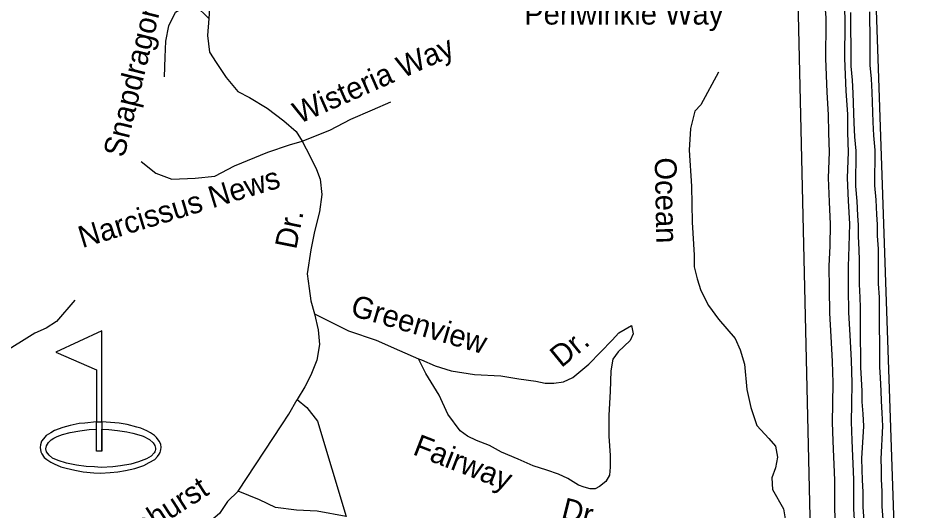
# Model space of a CAD drawing. Extents: x 2104537 to 2336408, y 34176 to 229611.
# Drawn here: x 2283171 to 2286305, y 56589 to 58282 of the extents above; entities that cross this region are included whole.
import ezdxf

# ---------------------------------------------------------------- set-up
doc = ezdxf.new("R2010")
doc.units = 0
for name, color, linetype in [('Exist Cultural Recreational Golf Course CELL', 7, 'Continuous'), ('Exist Hydrographic Buffer Line', 7, 'Continuous'), ('Exist Hydrographic Creek Single Shore', 7, 'Continuous'), ('Exist Road Non-System Type 51', 7, 'Continuous'), ('Exist Road Non-System Type 51 Label', 7, 'Continuous')]:
    doc.layers.add(name, color=color, linetype=linetype)

msp = doc.modelspace()

# ---------------------------------------------------------------- linework, layer by layer
at = {"layer": 'Exist Cultural Recreational Golf Course CELL'}
msp.add_lwpolyline([(2283458.6, 57207.9), (2283300.1, 57134.5), (2283440.2, 57072.9), (2283440.2, 56894.1), (2283458.6, 56894.1), (2283458.6, 56869), (2283458.6, 56794), (2283458.6, 56869), (2283482.2, 56867.5), (2283512.8, 56864.2), (2283544.3, 56860.2), (2283565.4, 56855.9), (2283593.3, 56847.5), (2283600.2, 56845.4), (2283622.9, 56833.7), (2283634.9, 56822.7), (2283640.4, 56813.1), (2283643.4, 56803.6), (2283643.1, 56799.3), (2283642.1, 56795.1), (2283641.1, 56791.8), (2283638.9, 56788.1), (2283628.2, 56776.2), (2283612.4, 56766.7), (2283585.1, 56756.3), (2283558.6, 56748.8), (2283523, 56743.3), (2283496, 56739.3), (2283455.9, 56737.4), (2283433.4, 56739.3), (2283404.4, 56740.8), (2283371.3, 56745.3), (2283337.3, 56752.8), (2283308.2, 56761.3), (2283288.7, 56769.8), (2283276.7, 56779.3), (2283268.2, 56791.3), (2283265.7, 56801.4), (2283268.2, 56812.4), (2283275.2, 56823.4), (2283283.7, 56832.9), (2283292.8, 56838.2), (2283304.2, 56843.9), (2283323.3, 56850.5), (2283349.5, 56857.4), (2283382.3, 56863.4), (2283414.4, 56867.5), (2283440.2, 56869), (2283440.2, 56894.1), (2283458.6, 56894.1), (2283458.6, 56794), (2283440.2, 56794), (2283440.2, 56869), (2283440.2, 56894.1), (2283399.7, 56890.4), (2283380.2, 56888.6), (2283349.4, 56881.3), (2283323.9, 56875.1), (2283295.6, 56864.1), (2283283.2, 56856.9), (2283267.4, 56847.2), (2283257.2, 56836.2), (2283250.9, 56827.9), (2283246.9, 56815.6), (2283245.9, 56805.9), (2283248.7, 56791.3), (2283251.4, 56784.3), (2283260.4, 56772.1), (2283268.7, 56765.1), (2283282.6, 56755.4), (2283294.3, 56749.7), (2283316.9, 56740.2), (2283335.6, 56735.2), (2283365.9, 56727.9), (2283394, 56722.4), (2283430.4, 56719), (2283453.9, 56718), (2283487.7, 56720), (2283513, 56722.5), (2283539.4, 56727.1), (2283571.5, 56733.6), (2283602.5, 56744.2), (2283621.9, 56754.1), (2283640.4, 56765.3), (2283650.2, 56775.3), (2283656.2, 56783.6), (2283658.8, 56789.1), (2283660.2, 56793.2), (2283661.6, 56799.6), (2283662.5, 56806.4), (2283661, 56817.6), (2283656.4, 56827.9), (2283646.6, 56840.5), (2283640.3, 56847.3), (2283625.5, 56857.1), (2283613.8, 56863.8), (2283593, 56872.3), (2283578.7, 56876.3), (2283545.7, 56885.1), (2283518.1, 56890.1), (2283458.6, 56894.1)], close=True, dxfattribs=at)
at = {"layer": 'Exist Hydrographic Buffer Line'}
for points in [[(2286020.9, 58031.8), (2286016, 58145.2), (2286016, 58176.8), (2286017.4, 58233.4), (2286017.1, 58287), (2286012.6, 58343), (2286012.1, 58385), (2286011.6, 58428.2), (2286011.4, 58466.8), (2286010.9, 58525.2), (2286012.3, 58565.6), (2286015.9, 58606.3), (2286019.5, 58645.5), (2286022.8, 58675), (2286028.4, 58707.6), (2286034.2, 58741.9), (2286039.7, 58781.4), (2286046.7, 58817.7), (2286054, 58846), (2286061.6, 58875.3), (2286068.8, 58901.2), (2286092.6, 58974.9)], [(2286035.5, 58302.5), (2286035.9, 58270.8), (2286036.1, 58234.9), (2286036.4, 58197), (2286036.8, 58164.8), (2286037.3, 58117.9), (2286041.7, 58068.8), (2286044, 58024.9), (2286047, 57922.5), (2286049.5, 57874.5), (2286053.9, 57826.3), (2286052.6, 57704.9), (2286057.4, 57653.1), (2286059.6, 57603.4), (2286062.2, 57570.2), (2286062.4, 57531.5), (2286064.8, 57487.2), (2286065, 57448.7), (2286065.3, 57412.5), (2286065.8, 57367.4), (2286068.2, 57321.5), (2286068.5, 57287.1), (2286068.5, 57255), (2286069.1, 57216.1), (2286069.5, 57168.9)], [(2286052.4, 56505.8), (2286047.6, 56593.6), (2286047, 56695.8), (2286041.6, 56830.4), (2286039.3, 56894.1), (2286040.5, 56954.6), (2286041.9, 57028.5), (2286039.3, 57104.8), (2286034.4, 57191.9), (2286030.1, 57269.9), (2286029.1, 57353.1), (2286028.3, 57428.9), (2286031.5, 57497.7), (2286033, 57574.9), (2286028.5, 57654.4), (2286025.9, 57733.4), (2286029.3, 57822.2), (2286026.5, 57889.3), (2286026.1, 57952.4), (2286020.9, 58031.8)], [(2286069.5, 57168.9), (2286069.8, 57134.3), (2286070.2, 57080.9), (2286072.8, 57041.8), (2286074.8, 56999.4), (2286075.1, 56962.8), (2286077.7, 56921.9), (2286079.9, 56879.8), (2286073.9, 56768), (2286075.2, 56729.8), (2286075.6, 56694.8), (2286077.7, 56653), (2286078.4, 56600.4), (2286082.9, 56539.6)]]:
    msp.add_lwpolyline(points, dxfattribs=at)
at = {"layer": 'Exist Hydrographic Creek Single Shore'}
for points in [[(2285955.4, 58028.2), (2285950.4, 58143.8), (2285950.4, 58177.6), (2285951.8, 58234), (2285951.5, 58284.2), (2285947, 58340), (2285946.5, 58384.3), (2285946, 58427.6), (2285945.8, 58466.3), (2285945.3, 58526), (2285946.8, 58569.6), (2285950.5, 58612.2), (2285954.3, 58652.1), (2285957.8, 58684.2), (2285963.7, 58718.6), (2285969.3, 58751.9), (2285975, 58792.1), (2285982.6, 58832), (2285990.4, 58862.4), (2285998.2, 58892.4), (2286006, 58920.1), (2286015.7, 58950.5)], [(2286101.1, 58304.9), (2286101.5, 58271.4), (2286101.8, 58235.4), (2286102, 58197.6), (2286102.4, 58165.5), (2286102.8, 58121.2), (2286107.2, 58073.5), (2286109.6, 58027.6), (2286112.5, 57925.2), (2286114.9, 57879.2), (2286119.6, 57828.9), (2286118.2, 57707.6), (2286122.8, 57657.6), (2286125.1, 57607.4), (2286127.8, 57572.9), (2286128, 57533.5), (2286130.4, 57489.2), (2286130.6, 57449.2), (2286130.9, 57413.1), (2286131.4, 57369.4), (2286133.8, 57323.5), (2286134.1, 57287.4), (2286134.1, 57255.6), (2286134.7, 57216.8), (2286135.1, 57169.3)], [(2285986.9, 56502.3), (2285982, 56591.6), (2285981.4, 56694.3), (2285976, 56827.9), (2285973.7, 56893.5), (2285974.9, 56955.8), (2285976.3, 57028), (2285973.8, 57101.8), (2285968.8, 57188.2), (2285964.5, 57267.7), (2285963.5, 57352.3), (2285962.7, 57430.1), (2285966, 57499.9), (2285967.4, 57573.7), (2285963, 57651.5), (2285960.3, 57733.6), (2285963.6, 57822.1), (2285960.9, 57887.7), (2285960.5, 57950.1), (2285955.4, 58028.2)], [(2286135.1, 57169.3), (2286135.4, 57134.8), (2286135.8, 57083.3), (2286138.3, 57045.5), (2286140.4, 57001.2), (2286140.7, 56965.1), (2286143.2, 56925.7), (2286145.6, 56879.8), (2286139.6, 56767.4), (2286140.8, 56731.2), (2286141.2, 56696.8), (2286143.3, 56655.1), (2286144, 56603.3), (2286148.4, 56543.5)]]:
    msp.add_lwpolyline(points, dxfattribs=at)
at = {"layer": 'Exist Road Non-System Type 51'}
for points in [[(2285911.2, 55926.1), (2285852.5, 58492.7), (2285847.6, 58562.7), (2285861.1, 58634.6), (2285872.7, 58728.2), (2285894.9, 58839.9), (2285954.5, 59024.8), (2286067.6, 59396.6), (2286149.5, 59700.7), (2286193.7, 59816), (2286206.3, 59959.8), (2286223.4, 60113.3), (2286214, 60361.4), (2286158.4, 62352.3)], [(2286365.9, 59418.7), (2286164.6, 58826.6), (2286139, 58743.1), (2286122.8, 58631.5), (2286118.6, 58515.5), (2286122.2, 58377.7), (2286206.7, 55906.3)], [(2284242.9, 58832.8), (2284192.7, 58772.6), (2284137.6, 58697.4), (2284082.5, 58644.7), (2283997.3, 58572), (2283937.1, 58514.3), (2283897, 58461.7), (2283854.4, 58393.9), (2283829.4, 58316.2), (2283826.8, 58281.1)], [(2283674, 58080.5), (2283676.5, 58148.2), (2283679, 58203.3), (2283689, 58256), (2283711.6, 58303.7), (2283746.7, 58323.7), (2283784.2, 58321.2), (2283809.3, 58298.6), (2283826.8, 58281.1)], [(2283826.8, 58281.1), (2283821.8, 58223.4), (2283829.4, 58165.7), (2283851.9, 58130.6), (2283887, 58078), (2283927.1, 58030.3), (2283967.2, 58010.3), (2284027.3, 57972.6), (2284085, 57930), (2284127.6, 57892.4), (2284147.6, 57859.8)], [(2285581.8, 58096.3), (2285520, 57984.9), (2285500.2, 57962.6), (2285485.3, 57903.2), (2285480.4, 57829), (2285487.8, 57705.2), (2285490.3, 57581.4), (2285497.7, 57467.6), (2285497.7, 57428), (2285507.6, 57385.9), (2285520, 57346.3), (2285547.2, 57294.3), (2285581.8, 57247.3), (2285638.7, 57180.5), (2285656, 57142.1), (2285670.9, 57092.6), (2285678.3, 57006), (2285693.1, 56944.1), (2285712.9, 56882.2), (2285755, 56837.6), (2285777.3, 56810.4), (2285784.7, 56773.3), (2285777.3, 56736.1), (2285764.9, 56701.5), (2285767.4, 56661.9), (2285804.5, 56595.1), (2285814.7, 56539.7)], [(2284147.6, 57859.8), (2284242.9, 57897.4), (2284315.5, 57935), (2284390.7, 57967.6), (2284453.4, 57995.2)], [(2283593.8, 57789.6), (2283643.9, 57749.4), (2283699, 57729.4), (2283779.2, 57731.9), (2283846.9, 57739.4), (2283914.6, 57774.5), (2284029.8, 57822.2), (2284105, 57847.2), (2284147.6, 57859.8)], [(2284147.6, 57859.8), (2284175.2, 57807.1), (2284197.7, 57762), (2284210.3, 57729.4), (2284215.3, 57676.7), (2284207.8, 57616.5), (2284190.2, 57548.8), (2284177.7, 57486.1), (2284165.2, 57403.4), (2284172.7, 57353.2), (2284177.7, 57310.6), (2284190.2, 57265.4)], [(2283366, 57312.6), (2283302.6, 57240), (2283266.4, 57216.4), (2283228.1, 57199.4), (2283112.5, 57127.5), (2283019.6, 57073.2), (2282949.1, 57036.8), (2282892.3, 57001.8), (2282773.7, 56973.9), (2282736.8, 56932.6), (2282532.4, 56484.8)], [(2284190.2, 57265.4), (2284202.8, 57210.3), (2284207.8, 57160.1), (2284198.4, 57106.2), (2284178.3, 57054.8), (2284157, 57014.7), (2284130.7, 56970.8)], [(2284190.2, 57265.4), (2284308, 57207.8), (2284403.2, 57175.2), (2284483.4, 57140), (2284549, 57111.6)], [(2284549, 57111.6), (2284558.6, 57107.4), (2284606.2, 57087.4), (2284661.4, 57069.8), (2284741.6, 57057.3), (2284831.8, 57052.3), (2284894.4, 57042.2), (2284952.1, 57034.7), (2284984.6, 57027.2), (2285014.7, 57027.2), (2285047.3, 57032.2), (2285079.9, 57047.3), (2285135, 57092.4), (2285215.2, 57175.2), (2285237.8, 57200.2), (2285281.6, 57225.3), (2285287.4, 57196.5), (2285277.5, 57174.3), (2285235.5, 57134.7), (2285218.1, 57109.9), (2285210.7, 57070.3), (2285208.3, 56998.5), (2285203.3, 56916.8), (2285203.3, 56845.1), (2285208.3, 56778.2), (2285208.3, 56738.6), (2285205.8, 56711.4), (2285193.4, 56689.1), (2285171.1, 56671.8), (2285156.3, 56664.4), (2285139, 56664.4), (2285119.2, 56669.3), (2285099.4, 56676.7), (2285062.3, 56699), (2285030.1, 56713.9), (2284990.5, 56728.7), (2284943.5, 56743.6), (2284891.6, 56765.9), (2284834.7, 56790.6), (2284792.6, 56812.9), (2284748.1, 56830.2), (2284717.1, 56845.4), (2284692.1, 56862.9), (2284649.5, 56920.6), (2284619.4, 56985.8), (2284574.3, 57061.1), (2284549, 57111.6)], [(2283927.5, 56655.9), (2284078.1, 56884.3), (2284102.5, 56920.5), (2284130.7, 56970.8)], [(2284130.7, 56970.8), (2284164.5, 56943.2), (2284200.9, 56896.8), (2284299.8, 56568.7)], [(2283927.5, 56655.9), (2283890.7, 56620.5), (2283864, 56579), (2283827.3, 56547.9), (2283546.7, 56401.4), (2283513.8, 56360.1), (2283474.6, 56304.7), (2283405.6, 56140.1)], [(2284299.8, 56568.7), (2284200.1, 56586.7), (2284128.3, 56590.1), (2284056.3, 56599.6), (2284000.7, 56626.6), (2283927.5, 56655.9)]]:
    msp.add_lwpolyline(points, dxfattribs=at)

# ---------------------------------------------------------------- texts
at = {"layer": 'Exist Road Non-System Type 51 Label'}
for s, rotation, p in [('Snapdragon Ct.', 76.2767, (2283535.3, 57800.5)), ('Wisteria Way', 23.7643, (2284137.4, 57918.2)), ('Ocean', 271.1454, (2285361.6, 57803)), ('Narcissus News', 17.0067, (2283391, 57491.5)), ('Dr.', 78.6977, (2284127.3, 57484.9)), ('Greenview', 343.7304, (2284310.6, 57261.3)), ('Dr.', 39.3086, (2285040.1, 57078.3)), ('Fairway', 338.739, (2284525.4, 56783.6)), ('Pinehurst', 32.7141, (2283476.1, 56418.3)), ('Dr.', 345.9559, (2285036.3, 56562))]:
    msp.add_text(s, height=75, rotation=rotation, dxfattribs=at).set_placement(p)
msp.add_text('Periwinkle Way', height=75, dxfattribs=at).set_placement((2284912.4, 58260.5))

doc.saveas('drawing.dxf')
